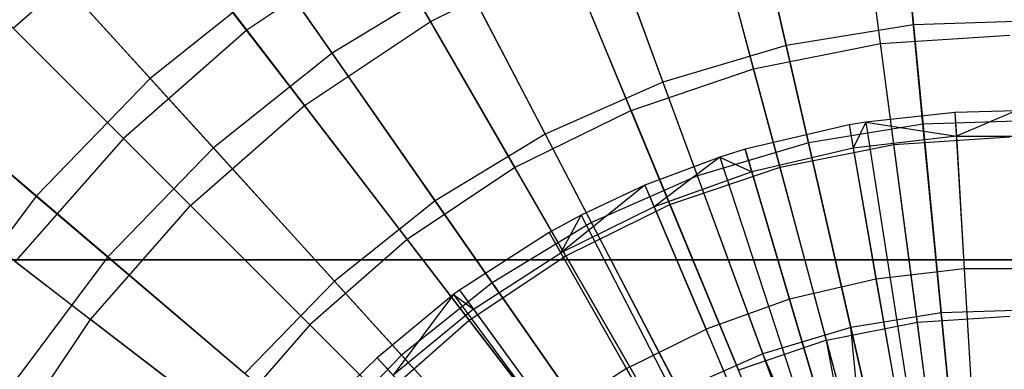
# Model space of a CAD drawing. Extents: x 0.2 to 40.1, y -6.7 to 6.7.
# Tile 502 of 516: x 36.752 to 37.686, y 4.03 to 4.362. Entities that reach past the tile are written whole.
import ezdxf

# ---------------------------------------------------------------- set-up
doc = ezdxf.new("R2010")
doc.units = 0
doc.header["$MEASUREMENT"] = 0
doc.layers.get('0').update_dxf_attribs({"color": 13, "linetype": 'CONTINUOUS'})

# ---------------------------------------------------------------- blocks, each defined once
blk = doc.blocks.new('SNOWBALL_XIV_PM3_STL')
at = {"color": 0}
for p, q in [((37.63936, 4.27371, 17.39542), (37.5549, 4.26465, 17.39542)), ((37.63936, 4.27371, 17.39542), (37.5549, 4.26465, 17.39542)), ((37.69706, 4.27522, 17.39542), (37.63936, 4.27371, 17.39542)), ((37.69706, 4.27522, 17.39542), (37.63936, 4.27371, 17.39542)), ((37.63936, 4.27371, 17.39542), (37.64068, 4.25127, 17.40591)), ((37.63936, 4.27371, 17.39542), (37.64068, 4.25127, 17.40591)), ((37.63936, 4.27371, 17.39542), (37.6809, 3.56824, 17.61196)), ((37.63936, 4.27371, 17.39542), (37.6809, 3.56824, 17.61196)), ((37.69706, 4.27522, 17.39542), (37.64068, 4.25127, 17.40591)), ((37.69706, 4.27522, 17.39542), (37.64068, 4.25127, 17.40591)), ((37.53889, 4.26201, 17.39542), (37.44042, 4.23893, 17.39542)), ((37.53889, 4.26201, 17.39542), (37.44042, 4.23893, 17.39542)), ((37.5549, 4.26465, 17.39542), (37.53889, 4.26201, 17.39542)), ((37.5549, 4.26465, 17.39542), (37.53889, 4.26201, 17.39542)), ((37.53889, 4.26201, 17.39542), (37.54277, 4.23986, 17.40591)), ((37.53889, 4.26201, 17.39542), (37.54277, 4.23986, 17.40591)), ((37.53889, 4.26201, 17.39542), (37.66058, 3.56587, 17.61196)), ((37.53889, 4.26201, 17.39542), (37.66058, 3.56587, 17.61196)), ((37.5549, 4.26465, 17.39542), (37.54277, 4.23986, 17.40591)), ((37.5549, 4.26465, 17.39542), (37.54277, 4.23986, 17.40591)), ((37.5549, 4.26465, 17.39542), (37.64068, 4.25127, 17.40591)), ((37.5549, 4.26465, 17.39542), (37.64068, 4.25127, 17.40591)), ((37.5549, 4.26465, 17.39542), (37.66382, 3.5664, 17.61196)), ((37.5549, 4.26465, 17.39542), (37.66382, 3.5664, 17.61196)), ((37.64068, 4.25127, 17.40591), (37.54277, 4.23986, 17.40591)), ((37.64068, 4.25127, 17.40591), (37.54277, 4.23986, 17.40591)), ((37.64068, 4.25127, 17.40591), (37.73925, 4.25143, 17.40591)), ((37.64068, 4.25127, 17.40591), (37.73925, 4.25143, 17.40591)), ((37.64068, 4.25127, 17.40591), (37.64809, 4.12544, 17.45998)), ((37.64068, 4.25127, 17.40591), (37.64809, 4.12544, 17.45998)), ((37.54277, 4.23986, 17.40591), (37.44679, 4.21737, 17.40591)), ((37.54277, 4.23986, 17.40591), (37.44679, 4.21737, 17.40591)), ((37.54277, 4.23986, 17.40591), (37.56447, 4.1157, 17.45998)), ((37.54277, 4.23986, 17.40591), (37.56447, 4.1157, 17.45998)), ((37.41626, 4.23142, 17.39542), (37.34522, 4.20478, 17.39542)), ((37.41626, 4.23142, 17.39542), (37.34522, 4.20478, 17.39542)), ((37.41626, 4.23142, 17.39542), (37.354, 4.18409, 17.40591)), ((37.41626, 4.23142, 17.39542), (37.354, 4.18409, 17.40591)), ((37.44042, 4.23893, 17.39542), (37.41626, 4.23142, 17.39542)), ((37.44042, 4.23893, 17.39542), (37.41626, 4.23142, 17.39542)), ((37.41626, 4.23142, 17.39542), (37.44679, 4.21737, 17.40591)), ((37.41626, 4.23142, 17.39542), (37.44679, 4.21737, 17.40591)), ((37.41626, 4.23142, 17.39542), (37.63578, 3.55968, 17.61196)), ((37.41626, 4.23142, 17.39542), (37.63578, 3.55968, 17.61196)), ((37.44042, 4.23893, 17.39542), (37.44679, 4.21737, 17.40591)), ((37.44042, 4.23893, 17.39542), (37.44679, 4.21737, 17.40591)), ((37.64067, 3.5612, 17.61196), (37.44042, 4.23893, 17.39542)), ((37.64067, 3.5612, 17.61196), (37.44042, 4.23893, 17.39542)), ((37.44679, 4.21737, 17.40591), (37.354, 4.18409, 17.40591)), ((37.44679, 4.21737, 17.40591), (37.354, 4.18409, 17.40591)), ((37.44679, 4.21737, 17.40591), (37.4825, 4.0965, 17.45998)), ((37.44679, 4.21737, 17.40591), (37.4825, 4.0965, 17.45998)), ((37.34522, 4.20478, 17.39542), (37.26562, 4.14045, 17.40591)), ((37.34522, 4.20478, 17.39542), (37.26562, 4.14045, 17.40591)), ((37.34522, 4.20478, 17.39542), (37.28476, 4.17638, 17.39542)), ((37.34522, 4.20478, 17.39542), (37.28476, 4.17638, 17.39542)), ((37.34522, 4.20478, 17.39542), (37.354, 4.18409, 17.40591)), ((37.34522, 4.20478, 17.39542), (37.354, 4.18409, 17.40591)), ((37.34522, 4.20478, 17.39542), (37.62141, 3.5543, 17.61196)), ((37.34522, 4.20478, 17.39542), (37.62141, 3.5543, 17.61196)), ((37.354, 4.18409, 17.40591), (37.26562, 4.14045, 17.40591)), ((37.354, 4.18409, 17.40591), (37.26562, 4.14045, 17.40591)), ((37.354, 4.18409, 17.40591), (37.40326, 4.06807, 17.45998)), ((37.354, 4.18409, 17.40591), (37.40326, 4.06807, 17.45998)), ((37.28476, 4.17638, 17.39542), (37.25453, 4.16, 17.39542)), ((37.28476, 4.17638, 17.39542), (37.25453, 4.16, 17.39542)), ((37.26562, 4.14045, 17.40591), (37.28476, 4.17638, 17.39542)), ((37.26562, 4.14045, 17.40591), (37.28476, 4.17638, 17.39542)), ((37.28476, 4.17638, 17.39542), (37.60919, 3.54855, 17.61196)), ((37.28476, 4.17638, 17.39542), (37.60919, 3.54855, 17.61196)), ((37.25453, 4.16, 17.39542), (37.16954, 4.10518, 17.39542)), ((37.25453, 4.16, 17.39542), (37.16954, 4.10518, 17.39542)), ((37.25453, 4.16, 17.39542), (37.26562, 4.14045, 17.40591)), ((37.25453, 4.16, 17.39542), (37.26562, 4.14045, 17.40591)), ((37.25453, 4.16, 17.39542), (37.60307, 3.54524, 17.61196)), ((37.25453, 4.16, 17.39542), (37.60307, 3.54524, 17.61196)), ((37.18278, 4.08701, 17.40591), (37.26562, 4.14045, 17.40591)), ((37.18278, 4.08701, 17.40591), (37.26562, 4.14045, 17.40591)), ((37.32778, 4.0308, 17.45998), (37.26562, 4.14045, 17.40591)), ((37.32778, 4.0308, 17.45998), (37.26562, 4.14045, 17.40591)), ((39.43158, 4.13386, 50.87138), (0.8489, 4.13386, 50.87138)), ((0.8489, 4.13386, 50.91075), (39.43158, 4.13386, 50.91075)), ((39.43158, 4.13386, 50.87138), (0.8489, 4.13386, 50.87138)), ((0.8489, 4.13386, 50.91075), (39.43158, 4.13386, 50.91075)), ((37.64809, 4.12544, 17.45998), (37.56447, 4.1157, 17.45998)), ((37.64809, 4.12544, 17.45998), (37.56447, 4.1157, 17.45998)), ((37.73227, 4.12558, 17.45998), (37.64809, 4.12544, 17.45998)), ((37.73227, 4.12558, 17.45998), (37.64809, 4.12544, 17.45998)), ((37.64809, 4.12544, 17.45998), (37.65604, 3.99038, 17.50945)), ((37.64809, 4.12544, 17.45998), (37.65604, 3.99038, 17.50945)), ((37.56447, 4.1157, 17.45998), (37.4825, 4.0965, 17.45998)), ((37.56447, 4.1157, 17.45998), (37.4825, 4.0965, 17.45998)), ((37.56447, 4.1157, 17.45998), (37.58777, 3.98243, 17.50945)), ((37.56447, 4.1157, 17.45998), (37.58777, 3.98243, 17.50945)), ((37.16379, 4.10095, 17.39542), (37.09135, 4.04102, 17.39542)), ((37.16379, 4.10095, 17.39542), (37.09135, 4.04102, 17.39542)), ((37.16379, 4.10095, 17.39542), (37.10658, 4.02449, 17.40591)), ((37.16379, 4.10095, 17.39542), (37.10658, 4.02449, 17.40591)), ((37.16954, 4.10518, 17.39542), (37.16379, 4.10095, 17.39542)), ((37.16954, 4.10518, 17.39542), (37.16379, 4.10095, 17.39542)), ((37.16379, 4.10095, 17.39542), (37.18278, 4.08701, 17.40591)), ((37.16379, 4.10095, 17.39542), (37.18278, 4.08701, 17.40591)), ((37.16379, 4.10095, 17.39542), (37.58473, 3.5333, 17.61196)), ((37.16379, 4.10095, 17.39542), (37.58473, 3.5333, 17.61196)), ((37.16954, 4.10518, 17.39542), (37.18278, 4.08701, 17.40591)), ((37.16954, 4.10518, 17.39542), (37.18278, 4.08701, 17.40591)), ((37.16954, 4.10518, 17.39542), (37.58589, 3.53415, 17.61196)), ((37.16954, 4.10518, 17.39542), (37.58589, 3.53415, 17.61196)), ((37.4825, 4.0965, 17.45998), (37.40326, 4.06807, 17.45998)), ((37.4825, 4.0965, 17.45998), (37.40326, 4.06807, 17.45998)), ((37.4825, 4.0965, 17.45998), (37.52084, 3.96675, 17.50945)), ((37.4825, 4.0965, 17.45998), (37.52084, 3.96675, 17.50945)), ((37.18278, 4.08701, 17.40591), (37.10658, 4.02449, 17.40591)), ((37.18278, 4.08701, 17.40591), (37.10658, 4.02449, 17.40591)), ((37.18278, 4.08701, 17.40591), (37.25704, 3.98517, 17.45998)), ((37.18278, 4.08701, 17.40591), (37.25704, 3.98517, 17.45998)), ((37.32778, 4.0308, 17.45998), (37.40326, 4.06807, 17.45998)), ((37.32778, 4.0308, 17.45998), (37.40326, 4.06807, 17.45998)), ((37.45614, 3.94354, 17.50945), (37.40326, 4.06807, 17.45998)), ((37.45614, 3.94354, 17.50945), (37.40326, 4.06807, 17.45998)), ((37.09135, 4.04102, 17.39542), (37.05648, 4.0071, 17.39542)), ((37.09135, 4.04102, 17.39542), (37.05648, 4.0071, 17.39542)), ((37.09135, 4.04102, 17.39542), (37.10658, 4.02449, 17.40591)), ((37.09135, 4.04102, 17.39542), (37.10658, 4.02449, 17.40591)), ((37.09135, 4.04102, 17.39542), (37.57008, 3.52118, 17.61196)), ((37.09135, 4.04102, 17.39542), (37.57008, 3.52118, 17.61196)), ((37.32778, 4.0308, 17.45998), (37.25704, 3.98517, 17.45998)), ((37.32778, 4.0308, 17.45998), (37.25704, 3.98517, 17.45998)), ((37.32778, 4.0308, 17.45998), (37.39451, 3.91311, 17.50945)), ((37.32778, 4.0308, 17.45998), (37.39451, 3.91311, 17.50945))]:
    blk.add_line(p, q, dxfattribs=at)
blk = doc.blocks.new('GRUPUJ_1')
at = {"color": 0}
for p, q in [((37.36881, 11.27507, 16.69438), (37.39377, 11.01639, 16.82873)), ((37.36881, 11.27507, 16.69438), (37.39377, 11.01639, 16.82873)), ((37.21541, 11.25027, 16.69438), (37.27325, 10.9969, 16.82873)), ((37.21541, 11.25027, 16.69438), (37.27325, 10.9969, 16.82873)), ((37.36272, 10.99876, 16.73693), (37.33006, 11.24684, 16.58993)), ((37.36272, 10.99876, 16.73693), (37.33006, 11.24684, 16.58993)), ((36.93576, 11.01978, 12.68143), (36.81684, 11.22576, 12.84771)), ((36.93576, 11.01978, 12.68143), (36.81684, 11.22576, 12.84771)), ((37.24228, 10.97481, 16.73693), (37.17752, 11.2165, 16.58993)), ((37.24228, 10.97481, 16.73693), (37.17752, 11.2165, 16.58993)), ((37.06645, 11.20606, 16.69438), (37.15621, 10.96216, 16.82873)), ((37.06645, 11.20606, 16.69438), (37.15621, 10.96216, 16.82873)), ((36.62147, 11.19373, 16.41288), (36.76145, 11.01131, 16.58993)), ((36.62147, 11.19373, 16.41288), (36.76145, 11.01131, 16.58993)), ((36.84242, 10.98958, 12.58933), (36.7004, 11.19318, 12.74415)), ((36.84242, 10.98958, 12.58933), (36.7004, 11.19318, 12.74415)), ((37.40285, 10.92221, 12.46637), (37.37736, 11.18645, 12.58933)), ((37.40285, 10.92221, 12.46637), (37.37736, 11.18645, 12.58933)), ((37.126, 10.93533, 16.73693), (37.03025, 11.16651, 16.58993)), ((37.126, 10.93533, 16.73693), (37.03025, 11.16651, 16.58993)), ((37.2943, 10.90466, 12.46637), (37.23523, 11.16347, 12.58933)), ((37.2943, 10.90466, 12.46637), (37.23523, 11.16347, 12.58933)), ((37.37532, 10.90309, 12.5461), (37.34181, 11.15761, 12.68143)), ((37.37532, 10.90309, 12.5461), (37.34181, 11.15761, 12.68143)), ((36.50778, 11.14434, 16.52894), (36.66999, 10.96572, 16.69438)), ((36.50778, 11.14434, 16.52894), (36.66999, 10.96572, 16.69438)), ((36.92436, 11.14316, 16.69438), (37.04457, 10.91274, 16.82873)), ((36.92436, 11.14316, 16.69438), (37.04457, 10.91274, 16.82873)), ((36.53998, 11.01331, 12.84771), (36.67145, 11.12861, 12.84771)), ((36.53998, 11.01331, 12.84771), (36.67145, 11.12861, 12.84771)), ((36.81623, 10.93991, 12.68143), (36.67145, 11.12861, 12.84771)), ((36.81623, 10.93991, 12.68143), (36.67145, 11.12861, 12.84771)), ((37.18888, 10.87337, 12.46637), (37.0972, 11.1225, 12.58933)), ((37.18888, 10.87337, 12.46637), (37.0972, 11.1225, 12.58933)), ((37.26726, 10.88159, 12.5461), (37.20082, 11.12957, 12.68143)), ((37.26726, 10.88159, 12.5461), (37.20082, 11.12957, 12.68143)), ((36.89076, 11.09772, 16.58993), (36.76145, 11.01131, 16.58993)), ((36.89076, 11.09772, 16.58993), (36.76145, 11.01131, 16.58993)), ((36.89076, 11.09772, 16.58993), (37.01587, 10.88102, 16.73693)), ((36.89076, 11.09772, 16.58993), (37.01587, 10.88102, 16.73693)), ((36.72985, 10.89981, 12.58933), (36.56296, 11.08357, 12.74415)), ((36.72985, 10.89981, 12.58933), (36.56296, 11.08357, 12.74415)), ((36.93576, 11.01978, 12.68143), (37.06469, 11.08336, 12.68143)), ((36.93576, 11.01978, 12.68143), (37.06469, 11.08336, 12.68143)), ((37.16293, 10.84618, 12.5461), (37.06469, 11.08336, 12.68143)), ((37.16293, 10.84618, 12.5461), (37.06469, 11.08336, 12.68143)), ((36.48193, 11.07136, 16.41288), (36.64452, 10.90877, 16.58993)), ((36.48193, 11.07136, 16.41288), (36.64452, 10.90877, 16.58993)), ((36.79148, 11.06261, 16.69438), (36.66999, 10.96572, 16.69438)), ((36.79148, 11.06261, 16.69438), (36.66999, 10.96572, 16.69438)), ((36.79148, 11.06261, 16.69438), (36.94016, 10.84946, 16.82873)), ((36.79148, 11.06261, 16.69438), (36.94016, 10.84946, 16.82873)), ((36.96554, 11.06422, 12.58933), (36.84242, 10.98958, 12.58933)), ((36.96554, 11.06422, 12.58933), (36.84242, 10.98958, 12.58933)), ((37.08833, 10.82886, 12.46637), (36.96554, 11.06422, 12.58933)), ((37.08833, 10.82886, 12.46637), (36.96554, 11.06422, 12.58933)), ((36.81623, 10.93991, 12.68143), (36.93576, 11.01978, 12.68143)), ((36.81623, 10.93991, 12.68143), (36.93576, 11.01978, 12.68143)), ((37.06412, 10.79745, 12.5461), (36.93576, 11.01978, 12.68143)), ((37.06412, 10.79745, 12.5461), (36.93576, 11.01978, 12.68143)), ((37.51579, 11.0203, 16.82873), (37.39377, 11.01639, 16.82873)), ((37.51579, 11.0203, 16.82873), (37.39377, 11.01639, 16.82873)), ((36.37817, 11.01051, 16.52894), (36.56189, 10.8541, 16.69438)), ((36.37817, 11.01051, 16.52894), (36.56189, 10.8541, 16.69438)), ((36.70815, 10.84513, 12.68143), (36.53998, 11.01331, 12.84771)), ((36.70815, 10.84513, 12.68143), (36.53998, 11.01331, 12.84771)), ((36.76145, 11.01131, 16.58993), (36.64452, 10.90877, 16.58993)), ((36.76145, 11.01131, 16.58993), (36.64452, 10.90877, 16.58993)), ((36.76145, 11.01131, 16.58993), (36.91377, 10.8128, 16.73693)), ((36.76145, 11.01131, 16.58993), (36.91377, 10.8128, 16.73693)), ((37.39377, 11.01639, 16.82873), (37.27325, 10.9969, 16.82873)), ((37.39377, 11.01639, 16.82873), (37.27325, 10.9969, 16.82873)), ((37.39377, 11.01639, 16.82873), (37.42012, 10.74315, 16.92993)), ((37.39377, 11.01639, 16.82873), (37.42012, 10.74315, 16.92993)), ((37.36272, 10.99876, 16.73693), (37.48525, 11.00679, 16.73693)), ((37.36272, 10.99876, 16.73693), (37.48525, 11.00679, 16.73693)), ((37.27325, 10.9969, 16.82873), (37.15621, 10.96216, 16.82873)), ((37.27325, 10.9969, 16.82873), (37.15621, 10.96216, 16.82873)), ((37.24228, 10.97481, 16.73693), (37.36272, 10.99876, 16.73693)), ((37.24228, 10.97481, 16.73693), (37.36272, 10.99876, 16.73693)), ((37.27325, 10.9969, 16.82873), (37.33433, 10.72928, 16.92993)), ((37.27325, 10.9969, 16.82873), (37.33433, 10.72928, 16.92993)), ((37.39752, 10.73445, 16.85159), (37.36272, 10.99876, 16.73693)), ((37.39752, 10.73445, 16.85159), (37.36272, 10.99876, 16.73693)), ((36.84242, 10.98958, 12.58933), (36.72985, 10.89981, 12.58933)), ((36.84242, 10.98958, 12.58933), (36.72985, 10.89981, 12.58933)), ((36.9943, 10.77186, 12.46637), (36.84242, 10.98958, 12.58933)), ((36.9943, 10.77186, 12.46637), (36.84242, 10.98958, 12.58933)), ((37.126, 10.93533, 16.73693), (37.24228, 10.97481, 16.73693)), ((37.126, 10.93533, 16.73693), (37.24228, 10.97481, 16.73693)), ((37.31128, 10.71729, 16.85159), (37.24228, 10.97481, 16.73693)), ((37.31128, 10.71729, 16.85159), (37.24228, 10.97481, 16.73693)), ((36.66999, 10.96572, 16.69438), (36.56189, 10.8541, 16.69438)), ((36.66999, 10.96572, 16.69438), (36.56189, 10.8541, 16.69438)), ((36.66999, 10.96572, 16.69438), (36.84471, 10.77334, 16.82873)), ((36.66999, 10.96572, 16.69438), (36.84471, 10.77334, 16.82873)), ((36.62969, 10.79639, 12.58933), (36.44067, 10.9573, 12.74415)), ((36.62969, 10.79639, 12.58933), (36.44067, 10.9573, 12.74415)), ((37.15621, 10.96216, 16.82873), (37.04457, 10.91274, 16.82873)), ((37.15621, 10.96216, 16.82873), (37.04457, 10.91274, 16.82873)), ((37.15621, 10.96216, 16.82873), (37.25101, 10.70455, 16.92993)), ((37.15621, 10.96216, 16.82873), (37.25101, 10.70455, 16.92993)), ((36.70815, 10.84513, 12.68143), (36.81623, 10.93991, 12.68143)), ((36.70815, 10.84513, 12.68143), (36.81623, 10.93991, 12.68143)), ((36.97252, 10.73624, 12.5461), (36.81623, 10.93991, 12.68143)), ((36.97252, 10.73624, 12.5461), (36.81623, 10.93991, 12.68143)), ((37.126, 10.93533, 16.73693), (37.01587, 10.88102, 16.73693)), ((37.126, 10.93533, 16.73693), (37.01587, 10.88102, 16.73693)), ((37.126, 10.93533, 16.73693), (37.22803, 10.68903, 16.85159)), ((37.126, 10.93533, 16.73693), (37.22803, 10.68903, 16.85159)), ((37.51276, 10.92573, 12.46637), (37.40285, 10.92221, 12.46637)), ((37.51276, 10.92573, 12.46637), (37.40285, 10.92221, 12.46637)), ((37.40285, 10.92221, 12.46637), (37.2943, 10.90466, 12.46637)), ((37.40285, 10.92221, 12.46637), (37.2943, 10.90466, 12.46637)), ((37.42961, 10.64487, 12.37717), (37.40285, 10.92221, 12.46637)), ((37.42961, 10.64487, 12.37717), (37.40285, 10.92221, 12.46637)), ((36.64452, 10.90877, 16.58993), (36.54197, 10.79184, 16.58993)), ((36.64452, 10.90877, 16.58993), (36.54197, 10.79184, 16.58993)), ((36.64452, 10.90877, 16.58993), (36.82145, 10.73184, 16.73693)), ((36.64452, 10.90877, 16.58993), (36.82145, 10.73184, 16.73693)), ((37.04457, 10.91274, 16.82873), (36.94016, 10.84946, 16.82873)), ((37.04457, 10.91274, 16.82873), (36.94016, 10.84946, 16.82873)), ((37.04457, 10.91274, 16.82873), (37.17153, 10.66937, 16.92993)), ((37.04457, 10.91274, 16.82873), (37.17153, 10.66937, 16.92993)), ((37.37532, 10.90309, 12.5461), (37.48525, 10.91029, 12.5461)), ((37.37532, 10.90309, 12.5461), (37.48525, 10.91029, 12.5461)), ((36.72985, 10.89981, 12.58933), (36.62969, 10.79639, 12.58933)), ((36.72985, 10.89981, 12.58933), (36.62969, 10.79639, 12.58933)), ((36.90832, 10.7033, 12.46637), (36.72985, 10.89981, 12.58933)), ((36.90832, 10.7033, 12.46637), (36.72985, 10.89981, 12.58933)), ((37.2943, 10.90466, 12.46637), (37.18888, 10.87337, 12.46637)), ((37.2943, 10.90466, 12.46637), (37.18888, 10.87337, 12.46637)), ((37.26726, 10.88159, 12.5461), (37.37532, 10.90309, 12.5461)), ((37.26726, 10.88159, 12.5461), (37.37532, 10.90309, 12.5461)), ((37.3563, 10.63302, 12.37717), (37.2943, 10.90466, 12.46637)), ((37.3563, 10.63302, 12.37717), (37.2943, 10.90466, 12.46637)), ((37.41076, 10.63382, 12.44383), (37.37532, 10.90309, 12.5461)), ((37.41076, 10.63382, 12.44383), (37.37532, 10.90309, 12.5461)), ((36.42468, 10.88184, 12.84771), (36.61337, 10.73705, 12.68143)), ((36.42468, 10.88184, 12.84771), (36.61337, 10.73705, 12.68143)), ((37.01587, 10.88102, 16.73693), (36.91377, 10.8128, 16.73693)), ((37.01587, 10.88102, 16.73693), (36.91377, 10.8128, 16.73693)), ((37.01587, 10.88102, 16.73693), (37.14917, 10.65014, 16.85159)), ((37.01587, 10.88102, 16.73693), (37.14917, 10.65014, 16.85159)), ((37.16293, 10.84618, 12.5461), (37.26726, 10.88159, 12.5461)), ((37.16293, 10.84618, 12.5461), (37.26726, 10.88159, 12.5461)), ((37.33755, 10.61926, 12.44383), (37.26726, 10.88159, 12.5461)), ((37.33755, 10.61926, 12.44383), (37.26726, 10.88159, 12.5461)), ((37.18888, 10.87337, 12.46637), (37.08833, 10.82886, 12.46637)), ((37.18888, 10.87337, 12.46637), (37.08833, 10.82886, 12.46637)), ((37.28511, 10.61189, 12.37717), (37.18888, 10.87337, 12.46637)), ((37.28511, 10.61189, 12.37717), (37.18888, 10.87337, 12.46637)), ((36.56189, 10.8541, 16.69438), (36.46895, 10.72957, 16.69438)), ((36.56189, 10.8541, 16.69438), (36.46895, 10.72957, 16.69438)), ((36.56189, 10.8541, 16.69438), (36.75978, 10.68564, 16.82873)), ((36.56189, 10.8541, 16.69438), (36.75978, 10.68564, 16.82873)), ((36.61337, 10.73705, 12.68143), (36.70815, 10.84513, 12.68143)), ((36.61337, 10.73705, 12.68143), (36.70815, 10.84513, 12.68143)), ((36.88968, 10.6636, 12.5461), (36.70815, 10.84513, 12.68143)), ((36.88968, 10.6636, 12.5461), (36.70815, 10.84513, 12.68143)), ((36.94016, 10.84946, 16.82873), (36.84471, 10.77334, 16.82873)), ((36.94016, 10.84946, 16.82873), (36.84471, 10.77334, 16.82873)), ((36.94016, 10.84946, 16.82873), (37.09721, 10.62432, 16.92993)), ((36.94016, 10.84946, 16.82873), (37.09721, 10.62432, 16.92993)), ((37.06412, 10.79745, 12.5461), (37.16293, 10.84618, 12.5461)), ((37.06412, 10.79745, 12.5461), (37.16293, 10.84618, 12.5461)), ((37.26687, 10.59526, 12.44383), (37.16293, 10.84618, 12.5461)), ((37.26687, 10.59526, 12.44383), (37.16293, 10.84618, 12.5461)), ((37.08833, 10.82886, 12.46637), (36.9943, 10.77186, 12.46637)), ((37.08833, 10.82886, 12.46637), (36.9943, 10.77186, 12.46637)), ((37.21721, 10.58183, 12.37717), (37.08833, 10.82886, 12.46637)), ((37.21721, 10.58183, 12.37717), (37.08833, 10.82886, 12.46637)), ((36.91377, 10.8128, 16.73693), (36.82145, 10.73184, 16.73693)), ((36.91377, 10.8128, 16.73693), (36.82145, 10.73184, 16.73693)), ((36.91377, 10.8128, 16.73693), (37.07606, 10.6013, 16.85159)), ((36.91377, 10.8128, 16.73693), (37.07606, 10.6013, 16.85159)), ((36.62969, 10.79639, 12.58933), (36.54357, 10.681, 12.58933)), ((36.62969, 10.79639, 12.58933), (36.54357, 10.681, 12.58933)), ((36.83182, 10.6243, 12.46637), (36.62969, 10.79639, 12.58933)), ((36.83182, 10.6243, 12.46637), (36.62969, 10.79639, 12.58933)), ((36.97252, 10.73624, 12.5461), (37.06412, 10.79745, 12.5461)), ((36.97252, 10.73624, 12.5461), (37.06412, 10.79745, 12.5461)), ((37.19992, 10.56225, 12.44383), (37.06412, 10.79745, 12.5461)), ((37.19992, 10.56225, 12.44383), (37.06412, 10.79745, 12.5461)), ((36.54197, 10.79184, 16.58993), (36.74048, 10.63951, 16.73693)), ((36.54197, 10.79184, 16.58993), (36.74048, 10.63951, 16.73693)), ((36.84471, 10.77334, 16.82873), (36.75978, 10.68564, 16.82873)), ((36.84471, 10.77334, 16.82873), (36.75978, 10.68564, 16.82873)), ((36.84471, 10.77334, 16.82873), (37.02926, 10.57013, 16.92993)), ((36.84471, 10.77334, 16.82873), (37.02926, 10.57013, 16.92993)), ((36.9943, 10.77186, 12.46637), (36.90832, 10.7033, 12.46637)), ((36.9943, 10.77186, 12.46637), (36.90832, 10.7033, 12.46637)), ((37.1537, 10.54333, 12.37717), (36.9943, 10.77186, 12.46637)), ((37.1537, 10.54333, 12.37717), (36.9943, 10.77186, 12.46637)), ((37.42012, 10.74315, 16.92993), (37.33433, 10.72928, 16.92993)), ((37.42012, 10.74315, 16.92993), (37.33433, 10.72928, 16.92993)), ((37.39752, 10.73445, 16.85159), (37.48525, 10.7402, 16.85159)), ((37.39752, 10.73445, 16.85159), (37.48525, 10.7402, 16.85159)), ((37.50699, 10.74594, 16.92993), (37.42012, 10.74315, 16.92993)), ((37.50699, 10.74594, 16.92993), (37.42012, 10.74315, 16.92993)), ((37.42012, 10.74315, 16.92993), (37.44748, 10.45957, 16.99641)), ((37.42012, 10.74315, 16.92993), (37.44748, 10.45957, 16.99641)), ((36.53351, 10.61752, 12.68143), (36.61337, 10.73705, 12.68143)), ((36.53351, 10.61752, 12.68143), (36.61337, 10.73705, 12.68143)), ((36.81704, 10.58077, 12.5461), (36.61337, 10.73705, 12.68143)), ((36.81704, 10.58077, 12.5461), (36.61337, 10.73705, 12.68143)), ((36.82145, 10.73184, 16.73693), (36.74048, 10.63951, 16.73693)), ((36.82145, 10.73184, 16.73693), (36.74048, 10.63951, 16.73693)), ((36.82145, 10.73184, 16.73693), (37.00996, 10.54332, 16.85159)), ((36.82145, 10.73184, 16.73693), (37.00996, 10.54332, 16.85159)), ((36.88968, 10.6636, 12.5461), (36.97252, 10.73624, 12.5461)), ((36.88968, 10.6636, 12.5461), (36.97252, 10.73624, 12.5461)), ((37.13785, 10.52078, 12.44383), (36.97252, 10.73624, 12.5461)), ((37.13785, 10.52078, 12.44383), (36.97252, 10.73624, 12.5461)), ((37.31128, 10.71729, 16.85159), (37.39752, 10.73445, 16.85159)), ((37.31128, 10.71729, 16.85159), (37.39752, 10.73445, 16.85159)), ((37.43391, 10.45802, 16.9321), (37.39752, 10.73445, 16.85159)), ((37.43391, 10.45802, 16.9321), (37.39752, 10.73445, 16.85159)), ((37.33433, 10.72928, 16.92993), (37.25101, 10.70455, 16.92993)), ((37.33433, 10.72928, 16.92993), (37.25101, 10.70455, 16.92993)), ((37.33433, 10.72928, 16.92993), (37.39772, 10.45152, 16.99641)), ((37.3637, 10.44213, 16.99641), (37.33433, 10.72928, 16.92993)), ((37.33433, 10.72928, 16.92993), (37.39772, 10.45152, 16.99641)), ((37.3637, 10.44213, 16.99641), (37.33433, 10.72928, 16.92993)), ((37.31128, 10.71729, 16.85159), (37.22803, 10.68903, 16.85159)), ((37.31128, 10.71729, 16.85159), (37.22803, 10.68903, 16.85159)), ((37.3637, 10.44213, 16.9321), (37.31128, 10.71729, 16.85159)), ((37.38345, 10.44798, 16.9321), (37.31128, 10.71729, 16.85159)), ((37.38345, 10.44798, 16.9321), (37.31128, 10.71729, 16.85159)), ((37.3637, 10.44213, 16.9321), (37.31128, 10.71729, 16.85159)), ((36.90832, 10.7033, 12.46637), (36.83182, 10.6243, 12.46637)), ((36.90832, 10.7033, 12.46637), (36.83182, 10.6243, 12.46637)), ((37.09565, 10.49703, 12.37717), (36.90832, 10.7033, 12.46637)), ((37.09565, 10.49703, 12.37717), (36.90832, 10.7033, 12.46637)), ((37.25101, 10.70455, 16.92993), (37.17153, 10.66937, 16.92993)), ((37.25101, 10.70455, 16.92993), (37.17153, 10.66937, 16.92993)), ((37.3637, 10.44213, 16.99641), (37.25101, 10.70455, 16.92993)), ((37.3494, 10.43718, 16.99641), (37.25101, 10.70455, 16.92993)), ((37.3637, 10.44213, 16.99641), (37.25101, 10.70455, 16.92993)), ((37.3494, 10.43718, 16.99641), (37.25101, 10.70455, 16.92993))]:
    blk.add_line(p, q, dxfattribs=at)
blk.add_blockref('SNOWBALL_XIV_PM3_STL', (-0.20617, 6.65964, -0.51186), dxfattribs=at)

msp = doc.modelspace()

# ---------------------------------------------------------------- block references
at = {"color": 0}
msp.add_blockref('GRUPUJ_1', (0.20617, -6.65964, 0.51186), dxfattribs=at)

doc.saveas('drawing.dxf')
